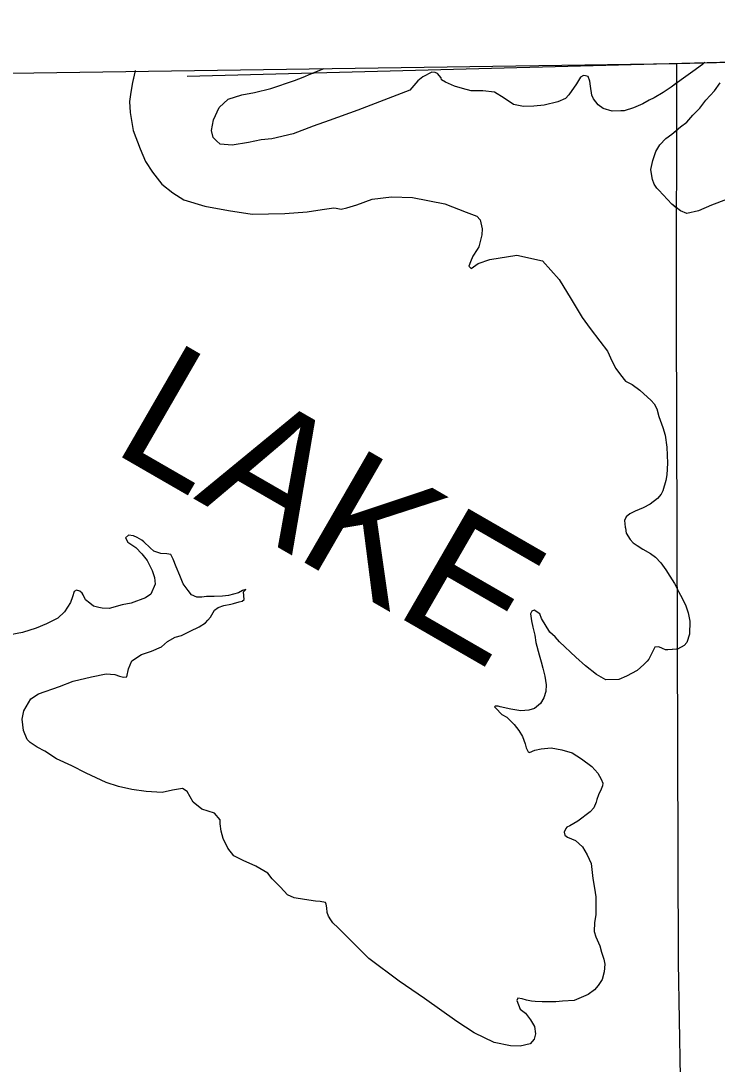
# Model space of a CAD drawing. Extents: x -83719 to 153526, y -11835 to 11446.
# Drawn here: x 13143.2 to 13238.3, y 1262.9 to 1405.5 of the extents above; entities that cross this region are included whole.
import ezdxf

# ---------------------------------------------------------------- set-up
doc = ezdxf.new("R2010")
doc.units = 0
for name, color, linetype in [('Level 1', 7, 'Continuous'), ('Level 2', 7, 'Continuous'), ('Level 9', 7, 'Continuous')]:
    doc.layers.add(name, color=color, linetype=linetype)

msp = doc.modelspace()

# ---------------------------------------------------------------- linework, layer by layer
at = {"layer": 'Level 1'}
for points in [[(13474.51, 1405.49), (13410.54, 1404.14), (13320.19, 1401.95), (13165.91, 1397.91)], [(13232.76, 1399.66), (13300.22, 1401.37)], [(13129.23, 1398.17), (13232.76, 1399.66)]]:
    msp.add_lwpolyline(points, dxfattribs=at)
at = {"layer": 'Level 2'}
msp.add_lwpolyline([(13232.76, 1399.66), (13232.73, 1364.86), (13233.01, 1276.77), (13234.39, 1198.39)], dxfattribs=at)
msp.add_lwpolyline([(13232.76, 1399.66), (13232.73, 1364.86), (13233.01, 1276.77), (13234.39, 1198.39)], dxfattribs=at)
at = {"layer": 'Level 9'}
for points in [[(13236.66, 1399.84), (13236.34, 1399.55), (13235, 1398.57), (13233.4, 1397.41), (13232.03, 1396.44), (13230.95, 1395.7), (13229.74, 1394.99), (13229.05, 1394.64), (13228.16, 1394.17), (13226.91, 1393.6), (13225.62, 1393.19), (13225.15, 1393.18), (13223.99, 1393.14), (13222.77, 1393.53), (13222.05, 1394.01), (13221.43, 1394.83), (13221.21, 1395.32), (13221.01, 1396.58), (13220.92, 1397.25), (13220.7, 1397.88), (13220.33, 1398), (13220.06, 1398.02), (13219.66, 1397.81), (13219.09, 1396.89), (13218.07, 1395.36), (13217.62, 1394.87), (13216.57, 1394.44), (13214.71, 1393.95), (13213.28, 1393.83), (13211.88, 1393.79), (13210.5, 1394.04), (13209.24, 1394.91), (13207.91, 1395.73)], [(13158.81, 1398.69), (13158.81, 1398.67), (13158.46, 1397.09), (13158.23, 1395.75), (13158.04, 1394.47), (13158.12, 1392.97), (13158.53, 1390.52), (13159.48, 1388.01), (13160.2, 1386.29), (13161.18, 1384.82), (13162.44, 1383.16), (13163.94, 1382), (13165.44, 1381.02), (13168.31, 1380.14), (13171.56, 1379.58), (13174.78, 1379.08), (13179.26, 1379.15), (13182.29, 1379.38), (13184.35, 1379.72), (13185.94, 1379.93), (13186.28, 1379.88), (13186.95, 1379.73), (13187.74, 1379.93), (13189.1, 1380.34), (13191.21, 1381.11), (13193.84, 1381.42), (13196.71, 1381.35), (13201.12, 1380.49), (13204.02, 1379.34), (13205.48, 1378.79), (13205.93, 1378.3), (13206.23, 1377.08), (13206.19, 1376.24), (13205.77, 1374.62), (13205.55, 1374.25), (13204.95, 1373.33), (13204.61, 1372.55), (13204.42, 1371.94), (13204.73, 1371.65), (13205.68, 1372.32), (13207.27, 1372.87), (13210.95, 1373.45), (13214.45, 1372.7), (13216.73, 1370.13), (13218.39, 1367.44), (13219.87, 1364.92), (13220.99, 1363.45), (13222.31, 1361.69), (13223.35, 1360.32), (13223.97, 1358.91), (13224.5, 1357.99), (13225.13, 1357.11), (13225.82, 1356.26), (13226.7, 1355.79), (13227.76, 1355.02), (13229.31, 1353.6), (13229.73, 1353.14), (13230.08, 1352.45), (13230.35, 1351.43), (13230.93, 1349.91), (13231.23, 1348.85), (13231.45, 1347.22), (13231.48, 1346.12), (13231.55, 1345.02), (13231.47, 1343.45), (13231.33, 1342.67), (13230.9, 1341.26), (13230.68, 1340.78), (13230.2, 1340.2), (13229.16, 1339.43), (13228.24, 1338.9), (13227.15, 1338.47), (13226.4, 1338.08), (13225.91, 1337.69), (13225.69, 1337.18), (13225.75, 1336.28), (13225.79, 1336.12), (13225.91, 1335.45), (13226.44, 1334.6), (13226.85, 1334.15), (13227.4, 1333.77), (13228.18, 1333.29), (13229.2, 1332.69), (13229.92, 1332.18), (13230.65, 1331.4), (13231.31, 1330.45)], [(13158.63, 1397.88), (13158.46, 1397.09), (13158.23, 1395.75), (13158.04, 1394.47), (13158.12, 1392.97), (13158.53, 1390.52), (13159.48, 1388.01), (13160.2, 1386.29), (13161.18, 1384.82), (13162.44, 1383.16), (13163.94, 1382), (13165.44, 1381.02), (13168.31, 1380.14), (13171.56, 1379.58), (13174.78, 1379.08), (13179.26, 1379.15), (13182.29, 1379.38), (13184.35, 1379.72), (13185.94, 1379.93), (13186.28, 1379.88), (13186.95, 1379.73), (13187.74, 1379.93), (13189.1, 1380.34), (13191.21, 1381.11), (13193.84, 1381.42), (13196.71, 1381.35), (13201.12, 1380.49), (13204.02, 1379.34), (13205.48, 1378.79), (13205.93, 1378.3), (13206.23, 1377.08), (13206.19, 1376.24), (13205.77, 1374.62), (13205.55, 1374.25), (13204.95, 1373.33), (13204.61, 1372.55), (13204.42, 1371.94), (13204.73, 1371.65), (13205.68, 1372.32), (13207.27, 1372.87), (13210.95, 1373.45), (13214.45, 1372.7), (13216.73, 1370.13), (13218.39, 1367.44), (13219.87, 1364.92), (13220.99, 1363.45), (13222.31, 1361.69), (13223.35, 1360.32), (13223.97, 1358.91), (13224.5, 1357.99), (13225.13, 1357.11), (13225.82, 1356.26), (13226.7, 1355.79), (13227.76, 1355.02), (13229.31, 1353.6), (13229.73, 1353.14), (13230.08, 1352.45), (13230.35, 1351.43), (13230.93, 1349.91), (13231.23, 1348.85), (13231.45, 1347.22), (13231.48, 1346.12), (13231.55, 1345.02), (13231.47, 1343.45), (13231.33, 1342.67), (13230.9, 1341.26), (13230.68, 1340.78), (13230.2, 1340.2), (13229.16, 1339.43), (13228.24, 1338.9), (13227.15, 1338.47), (13226.4, 1338.08), (13225.91, 1337.69), (13225.69, 1337.18), (13225.75, 1336.28), (13225.79, 1336.12), (13225.91, 1335.45), (13226.44, 1334.6), (13226.85, 1334.15), (13227.4, 1333.77), (13228.18, 1333.29), (13229.2, 1332.69), (13229.92, 1332.18), (13230.65, 1331.4), (13231.31, 1330.45)], [(13207.91, 1395.73), (13206.33, 1395.95), (13204.7, 1395.93), (13203.52, 1396.23), (13202.44, 1396.56), (13201.19, 1397.12), (13200.68, 1397.41), (13200.6, 1397.7), (13200.12, 1398.32), (13199.78, 1398.45), (13199.34, 1398.46), (13198.13, 1397.86), (13197.41, 1397.3), (13196.32, 1396.03), (13189.23, 1393.27), (13185.3, 1391.87), (13183.12, 1391.1), (13180.41, 1390.05), (13177.46, 1389.38), (13176.03, 1389.24), (13174.31, 1388.85), (13172.08, 1388.48), (13170.44, 1388.62), (13169.93, 1389.08), (13169.48, 1389.53), (13169.25, 1390.52), (13169.5, 1391.97), (13170.28, 1393.63), (13171.52, 1394.77), (13173.37, 1395.4), (13175.13, 1395.69), (13177.35, 1396.23), (13180.58, 1397.36), (13181.77, 1397.8), (13182.82, 1398.24), (13184.51, 1398.93), (13184.61, 1398.99)], [(13207.91, 1395.73), (13206.33, 1395.95), (13204.7, 1395.93), (13203.52, 1396.23), (13202.44, 1396.56), (13201.19, 1397.12), (13200.68, 1397.41), (13200.6, 1397.7), (13200.12, 1398.32), (13199.78, 1398.45), (13199.34, 1398.46), (13198.13, 1397.86), (13197.41, 1397.3), (13196.32, 1396.03), (13189.23, 1393.27), (13185.3, 1391.87), (13183.12, 1391.1), (13180.41, 1390.05), (13177.46, 1389.38), (13176.03, 1389.24), (13174.31, 1388.85), (13172.08, 1388.48), (13170.44, 1388.62), (13169.93, 1389.08), (13169.48, 1389.53), (13169.25, 1390.52), (13169.5, 1391.97), (13170.28, 1393.63), (13171.52, 1394.77), (13173.37, 1395.4), (13175.13, 1395.69), (13177.35, 1396.23), (13180.58, 1397.36), (13181.77, 1397.8), (13182.82, 1398.24), (13183.11, 1398.35)], [(13232.84, 1397.01), (13232.03, 1396.44), (13230.95, 1395.7), (13229.74, 1394.99), (13229.05, 1394.64), (13228.16, 1394.17), (13226.91, 1393.6), (13225.62, 1393.19), (13225.15, 1393.18), (13223.99, 1393.14), (13222.77, 1393.53), (13222.05, 1394.01), (13221.43, 1394.83), (13221.21, 1395.32), (13221.01, 1396.58), (13220.92, 1397.25), (13220.7, 1397.88), (13220.33, 1398), (13220.06, 1398.02), (13219.66, 1397.81), (13219.09, 1396.89), (13218.07, 1395.36), (13217.62, 1394.87), (13216.57, 1394.44), (13214.71, 1393.95), (13213.28, 1393.83), (13211.88, 1393.79), (13210.5, 1394.04), (13209.24, 1394.91), (13207.91, 1395.73)], [(13239.59, 1381.08), (13237.55, 1380.31), (13235.8, 1379.52), (13234.18, 1379.14), (13233.3, 1379.51), (13232.13, 1380.44), (13230.34, 1382.35), (13230.09, 1382.61), (13229.74, 1383.17), (13229.49, 1383.83), (13229.41, 1384.33), (13229.28, 1385.16), (13229.54, 1386.4), (13229.93, 1387.65), (13230.51, 1388.54), (13231.32, 1389.4), (13232.16, 1389.99), (13233.33, 1391), (13234.18, 1391.63), (13234.99, 1392.59), (13235.96, 1393.55), (13236.79, 1394.65), (13237.95, 1395.92), (13238.72, 1397.02)], [(13232.75, 1379.95), (13232.13, 1380.44), (13230.34, 1382.35), (13230.09, 1382.61), (13229.74, 1383.17), (13229.49, 1383.83), (13229.41, 1384.33), (13229.28, 1385.16), (13229.54, 1386.4), (13229.93, 1387.65), (13230.51, 1388.54), (13231.32, 1389.4), (13232.16, 1389.99), (13232.86, 1390.59)], [(13167.56, 1322.67), (13168.41, 1323.2), (13168.76, 1323.58), (13169.12, 1323.99), (13169.65, 1324.91), (13170.14, 1325.29), (13170.94, 1325.55), (13171.86, 1325.75), (13172.23, 1325.83), (13173.02, 1326.05), (13173.42, 1326.16), (13173.68, 1326.41), (13173.61, 1327.44), (13173.94, 1327.75), (13173.47, 1327.64), (13172.92, 1327.32), (13171.56, 1326.94), (13170.73, 1326.85), (13169.59, 1326.81), (13168.96, 1326.79), (13168.56, 1326.78), (13167.9, 1326.69), (13167.23, 1326.7), (13166.52, 1327.01), (13166.06, 1327.63), (13165.37, 1328.55), (13164.9, 1329.67), (13164.39, 1330.85), (13164.02, 1331.91), (13163.95, 1332.01), (13163.67, 1332.53), (13163.13, 1332.62), (13162.33, 1332.69), (13161.35, 1332.99), (13160.87, 1333.45), (13159.98, 1334.29), (13159.74, 1334.48), (13159.09, 1334.86), (13158.58, 1335.08), (13157.91, 1335.19), (13157.49, 1334.84), (13157.81, 1334.25), (13158.9, 1333.48), (13159.73, 1332.64), (13160.46, 1331.73), (13161.14, 1330.35), (13161.43, 1329.42), (13161.56, 1328.49), (13160.94, 1327.14), (13160.22, 1326.61), (13158.24, 1325.88), (13157.01, 1325.64), (13155.26, 1325.18), (13154.32, 1325.22), (13153.85, 1325.31), (13153.11, 1325.48), (13152.63, 1325.87), (13152.01, 1326.35), (13151.69, 1327.01), (13151.55, 1327.27), (13151.24, 1327.53), (13150.8, 1327.65), (13150.48, 1327.47), (13150.23, 1326.76), (13149.99, 1325.98), (13149.16, 1324.72), (13148.25, 1323.86), (13146.68, 1323.07), (13145.29, 1322.49), (13143.41, 1321.9), (13141.75, 1321.55)], [(13167.56, 1322.67), (13168.41, 1323.2), (13168.76, 1323.58), (13169.12, 1323.99), (13169.65, 1324.91), (13170.14, 1325.29), (13170.94, 1325.55), (13171.86, 1325.75), (13172.23, 1325.83), (13173.02, 1326.05), (13173.42, 1326.16), (13173.68, 1326.41), (13173.61, 1327.44), (13173.94, 1327.75), (13173.47, 1327.64), (13172.92, 1327.32), (13171.56, 1326.94), (13170.73, 1326.85), (13169.59, 1326.81), (13168.96, 1326.79), (13168.56, 1326.78), (13167.9, 1326.69), (13167.23, 1326.7), (13166.52, 1327.01), (13166.06, 1327.63), (13165.37, 1328.55), (13164.9, 1329.67), (13164.39, 1330.85), (13164.02, 1331.91), (13163.95, 1332.01), (13163.67, 1332.53), (13163.13, 1332.62), (13162.33, 1332.69), (13161.35, 1332.99), (13160.87, 1333.45), (13159.98, 1334.29), (13159.74, 1334.48), (13159.09, 1334.86), (13158.58, 1335.08), (13157.91, 1335.19), (13157.49, 1334.84), (13157.81, 1334.25), (13158.9, 1333.48), (13159.73, 1332.64), (13160.46, 1331.73), (13161.14, 1330.35), (13161.43, 1329.42), (13161.56, 1328.49), (13160.94, 1327.14), (13160.22, 1326.61), (13158.24, 1325.88), (13157.01, 1325.64), (13155.26, 1325.18), (13154.32, 1325.22), (13153.85, 1325.31), (13153.11, 1325.48), (13152.63, 1325.87), (13152.01, 1326.35), (13151.69, 1327.01), (13151.55, 1327.27), (13151.24, 1327.53), (13150.8, 1327.65), (13150.48, 1327.47), (13150.23, 1326.76), (13149.99, 1325.98), (13149.16, 1324.72), (13148.25, 1323.86), (13146.68, 1323.07), (13145.29, 1322.49), (13143.41, 1321.9), (13141.75, 1321.55)], [(13231.31, 1330.45), (13231.87, 1329.57), (13232.51, 1328.58), (13233.07, 1327.5), (13233.61, 1326.48), (13234.07, 1325.53), (13234.37, 1324.57), (13234.61, 1323.44), (13234.53, 1321.64), (13234.2, 1320.52), (13233.81, 1320.08), (13232.92, 1319.61), (13231.59, 1319.5), (13231.26, 1319.49), (13230.88, 1319.68), (13230.38, 1319.93), (13229.81, 1319.88), (13229.37, 1318.97), (13228.99, 1318.22), (13228.77, 1317.95), (13228.32, 1317.5), (13227.41, 1316.67), (13225.96, 1315.89), (13224.88, 1315.45), (13223.11, 1315.43), (13221.85, 1316.12), (13220.34, 1317.31), (13219, 1318.5), (13216.8, 1320.6), (13216.18, 1321.28), (13215.49, 1321.93), (13214.33, 1323.8), (13214.11, 1324.42), (13213.32, 1324.93), (13212.99, 1324.79), (13212.84, 1324.45), (13212.97, 1323.49), (13213.13, 1322.59), (13213.4, 1321.53), (13213.56, 1320.5), (13214.02, 1318.81), (13214.28, 1317.88), (13214.51, 1316.99), (13214.78, 1315.93), (13214.95, 1314.73), (13214.94, 1313.83), (13214.67, 1312.95), (13214.2, 1312.17), (13213.35, 1311.51), (13212.62, 1311.25), (13211.49, 1311.18), (13210.15, 1311.41), (13208.67, 1311.73), (13208.43, 1311.79), (13208, 1311.8), (13207.9, 1311.7), (13208.07, 1311.54), (13208.93, 1310.67), (13209.61, 1310.29), (13210.58, 1309.32), (13211.24, 1308.47), (13211.73, 1307.65), (13212.1, 1306.66), (13212.25, 1306.1), (13212.5, 1305.57), (13212.67, 1305.47), (13213.43, 1305.8), (13214.29, 1305.96), (13215.66, 1306.1), (13217.13, 1305.85), (13218.52, 1305.43), (13219.78, 1304.6), (13221.21, 1303.54), (13222.01, 1302.63), (13222.5, 1301.85), (13222.69, 1301.29), (13222.66, 1300.92), (13222.48, 1300.44), (13222.14, 1299.7), (13221.89, 1299.06), (13221.8, 1298.69), (13221.49, 1297.91), (13220.97, 1297.36), (13219.28, 1296.07), (13218.2, 1295.46), (13217.8, 1295.28), (13217.64, 1295.08), (13217.42, 1294.6), (13217.5, 1294.17), (13217.88, 1293.92), (13218.99, 1293.45), (13219.92, 1292.58), (13220.56, 1291.47), (13221.13, 1290.31), (13221.33, 1288.25), (13221.57, 1286.92), (13221.74, 1285.73), (13221.75, 1284.39), (13221.75, 1283.29), (13221.59, 1282.25), (13221.53, 1281.01)], [(13231.31, 1330.45), (13231.87, 1329.57), (13232.51, 1328.58), (13232.91, 1327.82)], [(13232.71, 1319.6), (13231.59, 1319.5), (13231.26, 1319.49), (13230.88, 1319.68), (13230.38, 1319.93), (13229.81, 1319.88), (13229.37, 1318.97), (13228.99, 1318.22), (13228.77, 1317.95), (13228.32, 1317.5), (13227.41, 1316.67), (13225.96, 1315.89), (13224.88, 1315.45), (13223.11, 1315.43), (13221.85, 1316.12), (13220.34, 1317.31), (13219, 1318.5), (13216.8, 1320.6), (13216.18, 1321.28), (13215.49, 1321.93), (13214.33, 1323.8), (13214.11, 1324.42), (13213.32, 1324.93), (13212.99, 1324.79), (13212.84, 1324.45), (13212.97, 1323.49), (13213.13, 1322.59), (13213.4, 1321.53), (13213.56, 1320.5), (13214.02, 1318.81), (13214.28, 1317.88), (13214.51, 1316.99), (13214.78, 1315.93), (13214.95, 1314.73), (13214.94, 1313.83), (13214.67, 1312.95), (13214.2, 1312.17), (13213.35, 1311.51), (13212.62, 1311.25), (13211.49, 1311.18), (13210.15, 1311.41), (13208.67, 1311.73), (13208.43, 1311.79), (13208, 1311.8), (13207.9, 1311.7), (13208.07, 1311.54), (13208.93, 1310.67), (13209.61, 1310.29), (13210.58, 1309.32), (13211.24, 1308.47), (13211.73, 1307.65), (13212.1, 1306.66), (13212.25, 1306.1), (13212.5, 1305.57), (13212.67, 1305.47), (13213.43, 1305.8), (13214.29, 1305.96), (13215.66, 1306.1), (13217.13, 1305.85), (13218.52, 1305.43), (13219.78, 1304.6), (13221.21, 1303.54), (13222.01, 1302.63), (13222.5, 1301.85), (13222.69, 1301.29), (13222.66, 1300.92), (13222.48, 1300.44), (13222.14, 1299.7), (13221.89, 1299.06), (13221.8, 1298.69), (13221.49, 1297.91), (13220.97, 1297.36), (13219.28, 1296.07), (13218.2, 1295.46), (13217.8, 1295.28), (13217.64, 1295.08), (13217.42, 1294.6), (13217.5, 1294.17), (13217.88, 1293.92), (13218.99, 1293.45), (13219.92, 1292.58), (13220.56, 1291.47), (13221.13, 1290.31), (13221.33, 1288.25), (13221.57, 1286.92), (13221.74, 1285.73), (13221.75, 1284.39), (13221.75, 1283.29), (13221.59, 1282.25), (13221.53, 1281.01)], [(13221.53, 1281.01), (13221.75, 1280.28), (13222.29, 1279.03), (13222.55, 1278.2), (13222.85, 1277.24), (13222.97, 1276.55), (13222.9, 1275.51), (13222.63, 1274.43), (13222.06, 1273.61), (13221.58, 1273.03), (13220.7, 1272.4), (13218.79, 1271.57), (13217.22, 1271.49), (13216.29, 1271.39), (13214.42, 1271.4), (13213.48, 1271.43), (13212.95, 1271.48), (13212.27, 1271.6), (13211.7, 1271.81), (13211.1, 1271.89), (13210.97, 1271.59), (13211.41, 1270.4), (13212.13, 1269.85), (13212.83, 1268.94), (13213.36, 1268.02), (13213.52, 1267.03), (13213.31, 1266.29), (13212.76, 1265.63), (13211.4, 1265.32), (13210.1, 1265.38), (13207.88, 1265.84), (13205.14, 1267.16), (13202.75, 1268.69), (13198.34, 1271.85), (13194.9, 1274.21), (13190.73, 1277.32), (13186.55, 1281.5), (13185.83, 1282.17), (13185.55, 1282.6), (13185.23, 1283.09), (13185.05, 1283.62), (13185, 1284.22), (13184.91, 1284.75), (13184.81, 1284.98), (13184.1, 1285.09), (13183.43, 1285.17), (13181.96, 1285.36), (13180.55, 1285.61), (13179.63, 1286.02), (13178.67, 1287.06), (13177.53, 1288.22), (13176.94, 1288.97), (13175.3, 1289.92), (13173.57, 1290.73), (13172.29, 1291.36), (13171.45, 1292.4), (13170.84, 1293.72), (13170.58, 1294.71), (13170.44, 1295.74), (13170.43, 1296.28), (13169.63, 1297.19), (13167.94, 1297.73), (13166.74, 1298.7), (13165.9, 1300.14), (13165.28, 1300.56), (13163.89, 1300.34), (13162.5, 1300), (13160.32, 1300.16), (13158.34, 1300.43), (13156.53, 1300.84), (13154.84, 1301.36), (13152.1, 1302.64), (13150.16, 1303.65), (13148.06, 1304.61), (13146.46, 1305.67), (13145.41, 1306.2), (13144.45, 1306.84), (13144.07, 1307.23), (13143.57, 1308.48), (13143.35, 1310.04), (13143.61, 1311.15), (13144.56, 1312.82), (13145.61, 1313.49), (13148.45, 1314.51), (13150.33, 1315.21), (13152.85, 1315.82), (13154.84, 1316.22), (13156.01, 1316.16), (13156.68, 1315.91), (13157.22, 1315.76), (13157.66, 1315.84), (13157.92, 1316.89), (13158.35, 1318), (13159.66, 1318.88), (13161.05, 1319.32), (13162.4, 1319.9), (13163.21, 1320.66), (13164.29, 1321.26), (13165.16, 1321.49), (13166.31, 1322.06), (13167.56, 1322.67)], [(13221.53, 1281.01), (13221.75, 1280.28), (13222.29, 1279.03), (13222.55, 1278.2), (13222.85, 1277.24), (13222.97, 1276.55), (13222.9, 1275.51), (13222.63, 1274.43), (13222.06, 1273.61), (13221.58, 1273.03), (13220.7, 1272.4), (13218.79, 1271.57), (13217.22, 1271.49), (13216.29, 1271.39), (13214.42, 1271.4), (13213.48, 1271.43), (13212.95, 1271.48), (13212.27, 1271.6), (13211.7, 1271.81), (13211.1, 1271.89), (13210.97, 1271.59), (13211.41, 1270.4), (13212.13, 1269.85), (13212.83, 1268.94), (13213.36, 1268.02), (13213.52, 1267.03), (13213.31, 1266.29), (13212.76, 1265.63), (13211.4, 1265.32), (13210.1, 1265.38), (13207.88, 1265.84), (13205.14, 1267.16), (13202.75, 1268.69), (13198.34, 1271.85), (13194.9, 1274.21), (13190.73, 1277.32), (13186.55, 1281.5), (13185.83, 1282.17), (13185.55, 1282.6), (13185.23, 1283.09), (13185.05, 1283.62), (13185, 1284.22), (13184.91, 1284.75), (13184.81, 1284.98), (13184.1, 1285.09), (13183.43, 1285.17), (13181.96, 1285.36), (13180.55, 1285.61), (13179.63, 1286.02), (13178.67, 1287.06), (13177.53, 1288.22), (13176.94, 1288.97), (13175.3, 1289.92), (13173.57, 1290.73), (13172.29, 1291.36), (13171.45, 1292.4), (13170.84, 1293.72), (13170.58, 1294.71), (13170.44, 1295.74), (13170.43, 1296.28), (13169.63, 1297.19), (13167.94, 1297.73), (13166.74, 1298.7), (13165.9, 1300.14), (13165.28, 1300.56), (13163.89, 1300.34), (13162.5, 1300), (13160.32, 1300.16), (13158.34, 1300.43), (13156.53, 1300.84), (13154.84, 1301.36), (13152.1, 1302.64), (13150.16, 1303.65), (13148.06, 1304.61), (13146.46, 1305.67), (13145.41, 1306.2), (13144.45, 1306.84), (13144.07, 1307.23), (13143.57, 1308.48), (13143.35, 1310.04), (13143.61, 1311.15), (13144.56, 1312.82), (13145.61, 1313.49), (13148.45, 1314.51), (13150.33, 1315.21), (13152.85, 1315.82), (13154.84, 1316.22), (13156.01, 1316.16), (13156.68, 1315.91), (13157.22, 1315.76), (13157.66, 1315.84), (13157.92, 1316.89), (13158.35, 1318), (13159.66, 1318.88), (13161.05, 1319.32), (13162.4, 1319.9), (13163.21, 1320.66), (13164.29, 1321.26), (13165.16, 1321.49), (13166.31, 1322.06), (13167.56, 1322.67)]]:
    msp.add_lwpolyline(points, dxfattribs=at)

# ---------------------------------------------------------------- texts
msp.add_text('LAKE', height=17.6, rotation=330, dxfattribs=at).set_placement((13155.35, 1346.78))

doc.saveas('drawing.dxf')
